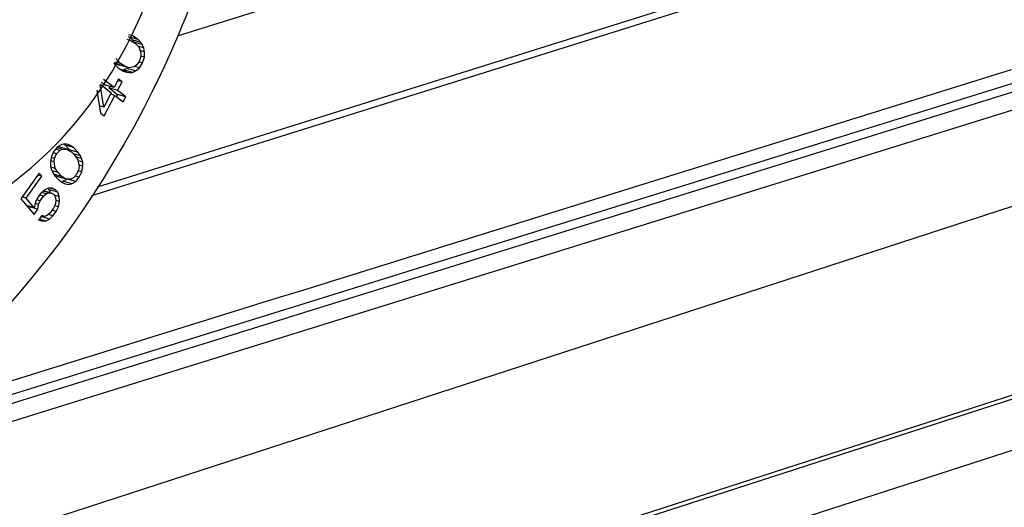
# Paper-space layout 'Sheet' of a CAD drawing. Header units: inches. Extents: x 0.2 to 10.8, y 0.2 to 8.3.
# Tile 323 of 545: x 5.8113 to 5.9622, y 6.5959 to 6.6706. Entities that reach past the tile are written whole.
import ezdxf

# ---------------------------------------------------------------- set-up
doc = ezdxf.new("R2010")
doc.units = ezdxf.units.IN
doc.header["$MEASUREMENT"] = 0
doc.layers.get('0').update_dxf_attribs({"lineweight": 5})
doc.layers.add('02___PRT_ALL_AXES', color=7, linetype='Continuous')

psp = doc.layouts.new('Sheet')

# ---------------------------------------------------------------- linework, layer by layer
at = {"color": 0, "linetype": 'ByBlock', "lineweight": -3}
for p, q in [((6.367387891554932, 6.81577275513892), (5.82320282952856, 6.644948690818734)), ((5.822405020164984, 6.643664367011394), (6.366733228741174, 6.814458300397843)), ((5.782614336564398, 6.604600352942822), (6.380365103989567, 6.790629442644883)), ((5.777665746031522, 6.601705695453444), (6.354632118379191, 6.781266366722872)), ((5.656676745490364, 6.561287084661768), (6.355891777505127, 6.778893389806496)), ((5.654845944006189, 6.541591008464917), (6.356262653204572, 6.769911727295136)), ((6.311978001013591, 6.726075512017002), (5.634963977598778, 6.506593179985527)), ((6.302911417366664, 6.722153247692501), (5.672362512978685, 6.518349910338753)), ((5.672618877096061, 6.510650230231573), (6.296200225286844, 6.712201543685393)), ((5.835522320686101, 6.668131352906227), (5.871662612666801, 6.679487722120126)), ((5.827756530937, 6.667637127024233), (5.828393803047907, 6.667399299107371)), ((5.828017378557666, 6.668039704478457), (5.828158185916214, 6.667948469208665)), ((5.828613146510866, 6.668132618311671), (5.828071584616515, 6.668308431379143)), ((5.829474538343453, 6.667574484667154), (5.828158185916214, 6.667948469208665)), ((5.828158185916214, 6.667948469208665), (5.828542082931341, 6.66753796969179)), ((5.828393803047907, 6.667399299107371), (5.829063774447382, 6.666965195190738)), ((5.829890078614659, 6.667130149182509), (5.82857372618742, 6.667504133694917)), ((5.82857372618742, 6.667504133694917), (5.828797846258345, 6.667183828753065)), ((5.829474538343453, 6.667574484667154), (5.828613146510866, 6.668132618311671)), ((5.830114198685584, 6.666809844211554), (5.828797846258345, 6.667183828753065)), ((5.829890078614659, 6.667130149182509), (5.829474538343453, 6.667574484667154)), ((5.830114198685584, 6.666809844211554), (5.829890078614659, 6.667130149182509)), ((5.829063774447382, 6.666965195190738), (5.829575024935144, 6.666458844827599)), ((5.829575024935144, 6.666458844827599), (5.829897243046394, 6.665549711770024)), ((5.830371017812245, 6.666293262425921), (5.829590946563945, 6.666514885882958)), ((5.830469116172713, 6.665704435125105), (5.829772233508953, 6.665902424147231)), ((5.829897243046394, 6.665549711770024), (5.829899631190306, 6.665022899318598)), ((5.830371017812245, 6.666293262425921), (5.830114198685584, 6.666809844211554)), ((5.830469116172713, 6.665704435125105), (5.830371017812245, 6.666293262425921)), ((5.830441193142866, 6.664847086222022), (5.830469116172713, 6.665704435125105)), ((5.825743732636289, 6.664008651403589), (5.825929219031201, 6.663743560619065)), ((5.825777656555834, 6.664063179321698), (5.826109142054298, 6.663848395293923)), ((5.826755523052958, 6.663908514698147), (5.826034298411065, 6.664113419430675)), ((5.826244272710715, 6.664414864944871), (5.826154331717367, 6.664668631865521)), ((5.826755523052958, 6.663908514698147), (5.826244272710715, 6.664414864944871)), ((5.829680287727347, 6.664289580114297), (5.829269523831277, 6.663680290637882)), ((5.830158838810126, 6.663979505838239), (5.829634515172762, 6.664128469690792)), ((5.829899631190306, 6.665022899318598), (5.829680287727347, 6.664289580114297)), ((5.829685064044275, 6.663235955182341), (5.830158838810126, 6.663979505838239)), ((5.830441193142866, 6.664847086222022), (5.829893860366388, 6.665002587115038)), ((5.830158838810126, 6.663979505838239), (5.830441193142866, 6.664847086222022)), ((5.825929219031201, 6.663743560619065), (5.826344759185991, 6.663299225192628)), ((5.828062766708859, 6.663236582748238), (5.826109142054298, 6.663848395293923)), ((5.826109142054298, 6.663848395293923), (5.826746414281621, 6.663610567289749)), ((5.826344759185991, 6.663299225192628), (5.827206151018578, 6.662741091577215)), ((5.827425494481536, 6.663474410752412), (5.826755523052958, 6.663908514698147)), ((5.827290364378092, 6.662907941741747), (5.826968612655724, 6.662895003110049)), ((5.827206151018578, 6.662741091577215), (5.827747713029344, 6.662565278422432)), ((5.827760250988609, 6.662609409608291), (5.82721291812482, 6.66276491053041)), ((5.827766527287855, 6.663124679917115), (5.827290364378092, 6.662907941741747)), ((5.82860671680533, 6.662533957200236), (5.827290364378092, 6.662907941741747)), ((5.828062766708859, 6.663236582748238), (5.827425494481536, 6.663474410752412)), ((5.827747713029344, 6.662565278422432), (5.828097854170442, 6.662513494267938)), ((5.827946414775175, 6.663269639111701), (5.827766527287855, 6.663124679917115)), ((5.829082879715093, 6.662750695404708), (5.827766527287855, 6.663124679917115)), ((5.82888907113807, 6.663401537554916), (5.828062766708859, 6.663236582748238)), ((5.828097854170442, 6.662513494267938), (5.82860671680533, 6.662533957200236)), ((5.82860671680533, 6.662533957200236), (5.829082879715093, 6.662750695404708)), ((5.829269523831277, 6.663680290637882), (5.82888907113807, 6.663401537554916)), ((5.829685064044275, 6.663235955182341), (5.828948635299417, 6.663445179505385)), ((5.829082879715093, 6.662750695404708), (5.829685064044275, 6.663235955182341)), ((5.884679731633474, 6.638501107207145), (5.963292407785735, 6.662967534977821)), ((5.823888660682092, 6.661026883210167), (5.824467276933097, 6.66057998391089)), ((5.825783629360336, 6.660205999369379), (5.824165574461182, 6.661455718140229)), ((5.826472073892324, 6.661507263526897), (5.825783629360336, 6.660205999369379)), ((5.826332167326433, 6.659782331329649), (5.827020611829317, 6.661083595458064)), ((5.827020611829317, 6.661083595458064), (5.826401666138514, 6.661259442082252)), ((5.827020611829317, 6.661083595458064), (5.826472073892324, 6.661507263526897)), ((5.823145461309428, 6.659832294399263), (5.823718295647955, 6.656302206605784)), ((5.824200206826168, 6.657213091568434), (5.823652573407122, 6.660647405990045)), ((5.823696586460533, 6.660718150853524), (5.82537056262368, 6.659425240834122)), ((5.825783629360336, 6.660205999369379), (5.824467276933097, 6.66057998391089)), ((5.825138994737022, 6.660389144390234), (5.825015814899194, 6.66015631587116)), ((5.826332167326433, 6.659782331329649), (5.825015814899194, 6.66015631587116)), ((5.825015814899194, 6.66015631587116), (5.826295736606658, 6.659167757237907)), ((5.827612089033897, 6.658793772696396), (5.826332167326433, 6.659782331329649)), ((5.82537056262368, 6.659425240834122), (5.824200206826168, 6.657213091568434)), ((5.824266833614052, 6.655878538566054), (5.825919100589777, 6.659001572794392)), ((5.825919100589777, 6.659001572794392), (5.825300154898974, 6.659177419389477)), ((5.825919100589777, 6.659001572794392), (5.827199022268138, 6.658013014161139)), ((5.826295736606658, 6.659167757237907), (5.826144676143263, 6.658882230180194)), ((5.827612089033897, 6.658793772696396), (5.826295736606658, 6.659167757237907)), ((5.827199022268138, 6.658013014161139), (5.827612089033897, 6.658793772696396)), ((5.824200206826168, 6.657213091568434), (5.823540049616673, 6.657400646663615)), ((5.823718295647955, 6.656302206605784), (5.824266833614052, 6.655878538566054)), ((5.816567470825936, 6.650469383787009), (5.81617901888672, 6.64965547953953)), ((5.817121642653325, 6.651112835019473), (5.816567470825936, 6.650469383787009)), ((5.817457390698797, 6.650565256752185), (5.816808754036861, 6.650749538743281)), ((5.816981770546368, 6.650043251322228), (5.817457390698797, 6.650565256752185)), ((5.817858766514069, 6.650759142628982), (5.817021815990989, 6.650996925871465)), ((5.817762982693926, 6.651464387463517), (5.817121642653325, 6.651112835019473)), ((5.817353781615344, 6.651107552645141), (5.817121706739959, 6.651114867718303)), ((5.818670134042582, 6.650733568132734), (5.817353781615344, 6.651107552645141)), ((5.817457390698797, 6.650565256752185), (5.817858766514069, 6.650759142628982)), ((5.818247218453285, 6.651573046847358), (5.817762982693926, 6.651464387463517)), ((5.817858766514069, 6.650759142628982), (5.818670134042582, 6.650733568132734)), ((5.818048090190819, 6.651528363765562), (5.818239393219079, 6.651410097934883)), ((5.819555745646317, 6.651036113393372), (5.818239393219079, 6.651410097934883)), ((5.818239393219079, 6.651410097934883), (5.818985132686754, 6.650643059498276)), ((5.818735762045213, 6.651475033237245), (5.818247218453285, 6.651573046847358)), ((5.818670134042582, 6.650733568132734), (5.819245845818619, 6.650343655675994)), ((5.819062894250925, 6.651340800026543), (5.818735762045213, 6.651475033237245)), ((5.820301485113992, 6.650269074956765), (5.818985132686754, 6.650643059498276)), ((5.818985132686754, 6.650643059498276), (5.819113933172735, 6.650432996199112)), ((5.819555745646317, 6.651036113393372), (5.819062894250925, 6.651340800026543)), ((5.820301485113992, 6.650269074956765), (5.819555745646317, 6.651036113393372)), ((5.81617901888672, 6.64965547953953), (5.816034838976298, 6.648792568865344)), ((5.816601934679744, 6.648816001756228), (5.816083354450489, 6.648963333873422)), ((5.816671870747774, 6.64935079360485), (5.816135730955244, 6.649503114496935)), ((5.816981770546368, 6.650043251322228), (5.816486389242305, 6.650183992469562)), ((5.816601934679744, 6.648816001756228), (5.816671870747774, 6.64935079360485)), ((5.816671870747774, 6.64935079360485), (5.816981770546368, 6.650043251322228)), ((5.819245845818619, 6.650343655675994), (5.819825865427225, 6.6497470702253)), ((5.82063723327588, 6.649721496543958), (5.819550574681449, 6.650030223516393)), ((5.819825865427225, 6.6497470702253), (5.820244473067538, 6.649114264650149)), ((5.820807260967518, 6.649344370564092), (5.819926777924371, 6.649594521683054)), ((5.820244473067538, 6.649114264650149), (5.820427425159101, 6.64811712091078)), ((5.82098159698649, 6.648760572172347), (5.820272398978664, 6.648962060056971)), ((5.82063723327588, 6.649721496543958), (5.820301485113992, 6.650269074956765)), ((5.820807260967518, 6.649344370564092), (5.82063723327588, 6.649721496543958)), ((5.82098159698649, 6.648760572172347), (5.820807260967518, 6.649344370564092)), ((5.816034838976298, 6.648792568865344), (5.816047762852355, 6.648172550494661)), ((5.816047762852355, 6.648172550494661), (5.816222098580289, 6.647588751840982)), ((5.816784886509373, 6.647818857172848), (5.816094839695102, 6.648014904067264)), ((5.816222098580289, 6.647588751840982), (5.816392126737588, 6.647211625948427)), ((5.817203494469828, 6.647186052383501), (5.816286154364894, 6.647446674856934)), ((5.816784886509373, 6.647818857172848), (5.816601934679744, 6.648816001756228)), ((5.817203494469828, 6.647186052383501), (5.816784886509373, 6.647818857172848)), ((5.820357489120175, 6.647582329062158), (5.820047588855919, 6.646889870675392)), ((5.820850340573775, 6.647277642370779), (5.820314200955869, 6.647429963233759)), ((5.820427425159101, 6.64811712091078), (5.820357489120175, 6.647582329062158)), ((5.820994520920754, 6.648140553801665), (5.82039170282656, 6.648311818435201)), ((5.820850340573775, 6.647277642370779), (5.820994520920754, 6.648140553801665)), ((5.820994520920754, 6.648140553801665), (5.82098159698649, 6.648760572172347)), ((5.814338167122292, 6.647099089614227), (5.811504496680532, 6.643150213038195)), ((5.812310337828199, 6.643267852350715), (5.81472729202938, 6.646636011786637)), ((5.81472729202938, 6.646636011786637), (5.814128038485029, 6.646806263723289)), ((5.81472729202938, 6.646636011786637), (5.814338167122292, 6.647099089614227)), ((5.816392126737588, 6.647211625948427), (5.81672787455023, 6.64666404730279)), ((5.817783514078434, 6.646589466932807), (5.81656056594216, 6.646936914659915)), ((5.816599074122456, 6.646874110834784), (5.81704287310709, 6.646573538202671)), ((5.81672787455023, 6.64666404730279), (5.817473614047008, 6.645897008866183)), ((5.818359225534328, 6.646199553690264), (5.81704287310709, 6.646573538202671)), ((5.817783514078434, 6.646589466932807), (5.817203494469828, 6.647186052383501)), ((5.817473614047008, 6.645897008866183), (5.817966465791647, 6.645592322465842)), ((5.818359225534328, 6.646199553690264), (5.817783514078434, 6.646589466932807)), ((5.818591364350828, 6.646194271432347), (5.817950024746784, 6.645842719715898)), ((5.819170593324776, 6.646173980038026), (5.818359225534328, 6.646199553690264)), ((5.819907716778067, 6.645820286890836), (5.818591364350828, 6.646194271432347)), ((5.819571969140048, 6.646367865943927), (5.819170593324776, 6.646173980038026)), ((5.820047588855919, 6.646889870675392), (5.819571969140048, 6.646367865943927)), ((5.82046188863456, 6.646463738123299), (5.81982435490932, 6.646644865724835)), ((5.819907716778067, 6.645820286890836), (5.82046188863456, 6.646463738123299)), ((5.82046188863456, 6.646463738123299), (5.820850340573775, 6.647277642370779)), ((5.815072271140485, 6.644502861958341), (5.814577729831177, 6.644014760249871)), ((5.816183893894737, 6.644041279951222), (5.81495759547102, 6.644389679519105)), ((5.815722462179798, 6.644805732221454), (5.815072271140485, 6.644502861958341)), ((5.815665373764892, 6.644757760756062), (5.815834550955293, 6.644556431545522)), ((5.816283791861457, 6.644783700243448), (5.815722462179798, 6.644805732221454)), ((5.817150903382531, 6.644182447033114), (5.815834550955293, 6.644556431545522)), ((5.815834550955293, 6.644556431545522), (5.815980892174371, 6.644098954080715)), ((5.816839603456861, 6.644552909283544), (5.815986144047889, 6.644795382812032)), ((5.816839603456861, 6.644552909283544), (5.816283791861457, 6.644783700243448)), ((5.817150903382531, 6.644182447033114), (5.816839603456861, 6.644552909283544)), ((5.817664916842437, 6.645778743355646), (5.817912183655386, 6.645834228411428)), ((5.819266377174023, 6.645468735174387), (5.817950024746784, 6.645842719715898)), ((5.817966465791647, 6.645592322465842), (5.818293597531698, 6.645458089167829)), ((5.818293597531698, 6.645458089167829), (5.81878214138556, 6.64536007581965)), ((5.81878214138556, 6.64536007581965), (5.819266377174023, 6.645468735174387)), ((5.819266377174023, 6.645468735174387), (5.819907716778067, 6.645820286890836)), ((5.811504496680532, 6.643150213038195), (5.813527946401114, 6.64074220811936)), ((5.812310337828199, 6.643267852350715), (5.811711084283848, 6.643438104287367)), ((5.813555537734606, 6.64178600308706), (5.812310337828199, 6.643267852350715)), ((5.814077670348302, 6.643317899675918), (5.813738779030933, 6.642644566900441)), ((5.814466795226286, 6.642854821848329), (5.813922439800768, 6.643009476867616)), ((5.814577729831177, 6.644014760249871), (5.814077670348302, 6.643317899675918)), ((5.814211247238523, 6.642297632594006), (5.814466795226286, 6.642854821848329)), ((5.814966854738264, 6.643551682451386), (5.814367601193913, 6.643721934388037)), ((5.814466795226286, 6.642854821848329), (5.814966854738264, 6.643551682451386)), ((5.815378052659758, 6.643923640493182), (5.814684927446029, 6.644120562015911)), ((5.815783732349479, 6.644086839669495), (5.814903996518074, 6.644336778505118)), ((5.814966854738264, 6.643551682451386), (5.815378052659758, 6.643923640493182)), ((5.815378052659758, 6.643923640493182), (5.815783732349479, 6.644086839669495)), ((5.815783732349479, 6.644086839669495), (5.816183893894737, 6.644041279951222)), ((5.816183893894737, 6.644041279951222), (5.816500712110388, 6.643879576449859)), ((5.816500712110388, 6.643879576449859), (5.816656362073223, 6.643694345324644)), ((5.817373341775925, 6.643487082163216), (5.816655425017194, 6.643691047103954)), ((5.816656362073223, 6.643694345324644), (5.816806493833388, 6.643300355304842)), ((5.816806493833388, 6.643300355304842), (5.816873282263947, 6.642790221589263)), ((5.81743461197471, 6.642768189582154), (5.816854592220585, 6.64293297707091)), ((5.817373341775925, 6.643487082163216), (5.817150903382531, 6.644182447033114)), ((5.81743461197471, 6.642768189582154), (5.817373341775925, 6.643487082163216)), ((5.813555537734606, 6.64178600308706), (5.812367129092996, 6.642123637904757)), ((5.812794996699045, 6.641929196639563), (5.812673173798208, 6.641759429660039)), ((5.812804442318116, 6.641999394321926), (5.812794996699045, 6.641929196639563)), ((5.814111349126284, 6.641555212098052), (5.812794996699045, 6.641929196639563)), ((5.813527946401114, 6.64074220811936), (5.814111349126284, 6.641555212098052)), ((5.813738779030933, 6.642644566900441), (5.813555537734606, 6.64178600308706)), ((5.814211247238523, 6.642297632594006), (5.813682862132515, 6.642447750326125)), ((5.814111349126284, 6.641555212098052), (5.814211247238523, 6.642297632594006)), ((5.816523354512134, 6.641699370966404), (5.816023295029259, 6.641002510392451)), ((5.816912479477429, 6.641236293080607), (5.81631322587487, 6.641406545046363)), ((5.816778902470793, 6.64225656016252), (5.816523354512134, 6.641699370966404)), ((5.817251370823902, 6.641909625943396), (5.816722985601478, 6.642059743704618)), ((5.816873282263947, 6.642790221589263), (5.816778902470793, 6.64225656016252)), ((5.816912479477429, 6.641236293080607), (5.817251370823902, 6.641909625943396)), ((5.817251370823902, 6.641909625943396), (5.81743461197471, 6.642768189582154)), ((5.814728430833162, 6.640605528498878), (5.814228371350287, 6.639908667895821)), ((5.814228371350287, 6.639908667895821), (5.814706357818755, 6.639770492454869)), ((5.815267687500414, 6.63974846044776), (5.814308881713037, 6.64002086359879)), ((5.81591787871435, 6.640051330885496), (5.814601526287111, 6.640425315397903)), ((5.815206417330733, 6.64046735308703), (5.814728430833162, 6.640605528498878)), ((5.815612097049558, 6.640630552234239), (5.815206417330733, 6.64046735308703)), ((5.815267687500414, 6.63974846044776), (5.81591787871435, 6.640051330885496)), ((5.816023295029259, 6.641002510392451), (5.815612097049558, 6.640630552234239)), ((5.816412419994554, 6.640539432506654), (5.815726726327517, 6.640734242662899)), ((5.81591787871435, 6.640051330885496), (5.816412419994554, 6.640539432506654)), ((5.816412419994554, 6.640539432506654), (5.816912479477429, 6.641236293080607)), ((5.814706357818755, 6.639770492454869), (5.815267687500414, 6.63974846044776))]:
    psp.add_line(p, q, dxfattribs=at)
psp.add_open_spline([(5.844579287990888, 6.696668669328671), (5.84200595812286, 6.684899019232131), (5.828417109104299, 6.643587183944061), (5.794829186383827, 6.605708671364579), (5.764523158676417, 6.596276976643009)], degree=3, knots=[0, 0, 0, 0, 0.2751401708, 1, 1, 1, 1], dxfattribs=at)
psp.add_open_spline([(5.795609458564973, 6.61078165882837), (5.825299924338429, 6.620020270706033), (5.854989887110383, 6.629260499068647), (5.884679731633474, 6.638501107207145)], degree=3, dxfattribs=at)
at = {"layer": '02___PRT_ALL_AXES', "color": 0, "linetype": 'ByBlock', "lineweight": -3}
psp.add_open_spline([(5.775177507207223, 6.636645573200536), (5.787862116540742, 6.633042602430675), (5.820892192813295, 6.64619335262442), (5.833221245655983, 6.675716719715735), (5.835788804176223, 6.692056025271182)], degree=3, knots=[0, 0, 0, 0, 0.4435947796, 1, 1, 1, 1], dxfattribs=at)

doc.saveas('drawing.dxf')
